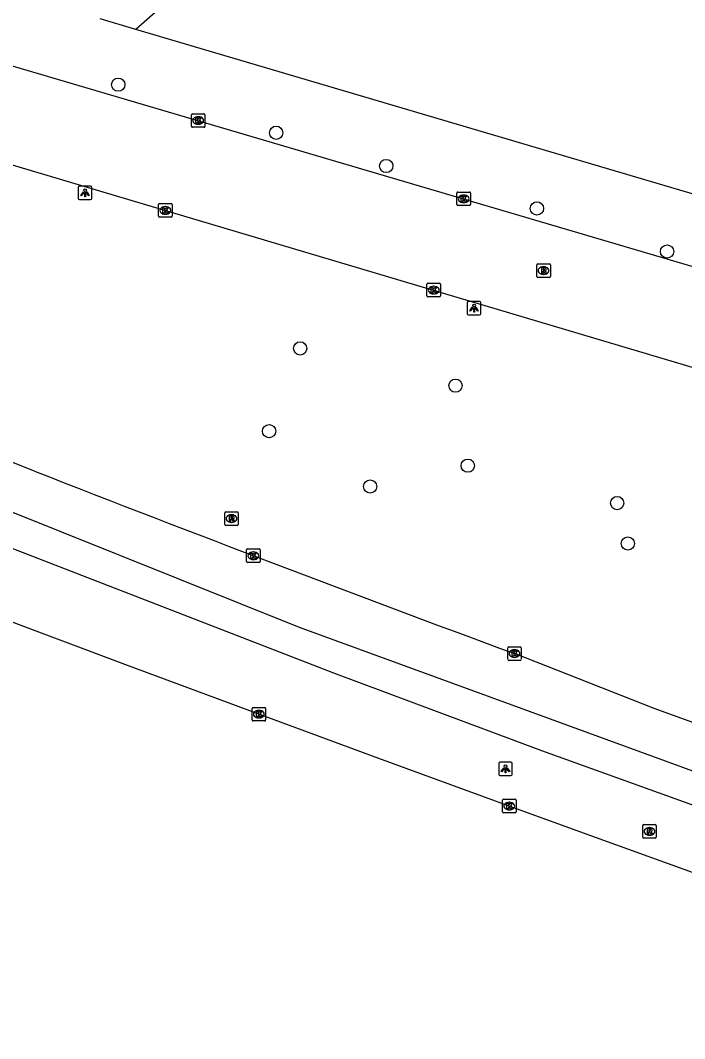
# Model space of a CAD drawing. Extents: x 160356 to 161355, y 381727 to 382845.
# Drawn here: x 160765.3 to 160814.3, y 381820.9 to 381896 of the extents above; entities that cross this region are included whole.
import ezdxf

# ---------------------------------------------------------------- set-up
doc = ezdxf.new("R2010")
doc.units = 0
for name, color, linetype in [('IMGEO_Boom', 7, 'Continuous'), ('IMGEO_Kolk', 7, 'Continuous'), ('IMGEO_Lichtpunt', 7, 'Continuous'), ('IMGEO_Rijbaan_lokaal_open', 7, 'Continuous'), ('IMGEO_Rijbaan_regionaal_gesloten', 7, 'Continuous'), ('IMGEO_Rioolput', 7, 'Continuous'), ('IMGEO_Voetpad_open', 7, 'Continuous')]:
    doc.layers.add(name, color=color, linetype=linetype)

msp = doc.modelspace()

# ---------------------------------------------------------------- linework, layer by layer
at = {"layer": 'IMGEO_Boom'}
for centre in [(160772.554, 381891.288), (160784.201, 381887.739), (160792.324, 381885.288), (160803.44, 381882.157), (160813.042, 381878.975), (160785.975, 381871.831), (160797.437, 381869.081), (160783.679, 381865.724), (160798.339, 381863.178), (160791.143, 381861.639), (160809.362, 381860.42), (160810.151, 381857.435)]:
    msp.add_circle(centre, 0.489, dxfattribs=at)
at = {"layer": 'IMGEO_Kolk'}
for p, q in [((160777.953, 381888.215), (160777.953, 381889.067)), ((160778.028, 381889.141), (160778.88, 381889.141)), ((160778.441, 381888.921), (160778.466, 381888.921)), ((160778.954, 381889.067), (160778.954, 381888.215)), ((160778.88, 381888.141), (160778.028, 381888.141)), ((160778.464, 381888.361), (160778.439, 381888.361)), ((160797.535, 381882.441), (160797.535, 381883.293)), ((160797.61, 381883.367), (160798.462, 381883.367)), ((160798.536, 381883.293), (160798.536, 381882.441)), ((160775.533, 381881.585), (160775.533, 381882.437)), ((160775.608, 381882.511), (160776.46, 381882.511)), ((160776.534, 381882.437), (160776.534, 381881.585)), ((160798.046, 381882.587), (160798.021, 381882.587)), ((160798.023, 381883.147), (160798.048, 381883.147)), ((160776.044, 381881.731), (160776.019, 381881.731)), ((160776.021, 381882.291), (160776.046, 381882.291)), ((160798.462, 381882.367), (160797.61, 381882.367)), ((160776.46, 381881.511), (160775.608, 381881.511)), ((160795.329, 381875.706), (160795.329, 381876.558)), ((160795.404, 381876.632), (160796.256, 381876.632)), ((160795.817, 381876.412), (160795.842, 381876.412)), ((160796.33, 381876.558), (160796.33, 381875.706)), ((160795.84, 381875.852), (160795.815, 381875.852)), ((160796.256, 381875.632), (160795.404, 381875.632)), ((160782.022, 381856.108), (160782.022, 381856.96)), ((160782.097, 381857.034), (160782.949, 381857.034)), ((160783.023, 381856.96), (160783.023, 381856.108)), ((160782.533, 381856.254), (160782.508, 381856.254)), ((160782.51, 381856.814), (160782.535, 381856.814)), ((160782.949, 381856.034), (160782.097, 381856.034)), ((160801.286, 381848.89), (160801.286, 381849.742)), ((160801.361, 381849.816), (160802.213, 381849.816)), ((160801.774, 381849.596), (160801.799, 381849.596)), ((160802.287, 381849.742), (160802.287, 381848.89)), ((160802.213, 381848.816), (160801.361, 381848.816)), ((160801.797, 381849.036), (160801.772, 381849.036)), ((160782.428, 381844.416), (160782.428, 381845.268)), ((160782.503, 381845.342), (160783.355, 381845.342)), ((160782.916, 381845.122), (160782.941, 381845.122)), ((160783.429, 381845.268), (160783.429, 381844.416)), ((160783.355, 381844.342), (160782.503, 381844.342)), ((160782.939, 381844.562), (160782.914, 381844.562)), ((160800.898, 381837.641), (160800.898, 381838.493)), ((160800.973, 381838.567), (160801.825, 381838.567)), ((160801.386, 381838.347), (160801.411, 381838.347)), ((160801.899, 381838.493), (160801.899, 381837.641)), ((160801.825, 381837.567), (160800.973, 381837.567)), ((160801.409, 381837.787), (160801.384, 381837.787))]:
    msp.add_line(p, q, dxfattribs=at)
for points in [[(160777.953, 381888.215), (160777.953, 381889.067)], [(160778.028, 381889.141), (160778.88, 381889.141)], [(160778.274, 381888.841), (160778.397, 381888.841), (160778.397, 381888.69), (160778.527, 381888.841), (160778.691, 381888.841), (160778.545, 381888.69), (160778.698, 381888.441), (160778.546, 381888.441), (160778.461, 381888.605), (160778.397, 381888.538), (160778.397, 381888.441), (160778.274, 381888.441), (160778.274, 381888.841)], [(160778.954, 381889.067), (160778.954, 381888.215)], [(160778.88, 381888.141), (160778.028, 381888.141)], [(160797.535, 381882.441), (160797.535, 381883.293)], [(160797.61, 381883.367), (160798.462, 381883.367)], [(160798.536, 381883.293), (160798.536, 381882.441)], [(160775.533, 381881.585), (160775.533, 381882.437)], [(160775.608, 381882.511), (160776.46, 381882.511)], [(160776.534, 381882.437), (160776.534, 381881.585)], [(160797.856, 381883.067), (160797.979, 381883.067), (160797.979, 381882.916), (160798.109, 381883.067), (160798.273, 381883.067), (160798.127, 381882.916), (160798.28, 381882.667), (160798.128, 381882.667), (160798.043, 381882.831), (160797.979, 381882.764), (160797.979, 381882.667), (160797.856, 381882.667), (160797.856, 381883.067)], [(160775.854, 381882.211), (160775.977, 381882.211), (160775.977, 381882.06), (160776.107, 381882.211), (160776.271, 381882.211), (160776.125, 381882.06), (160776.278, 381881.811), (160776.126, 381881.811), (160776.041, 381881.975), (160775.977, 381881.908), (160775.977, 381881.811), (160775.854, 381881.811), (160775.854, 381882.211)], [(160798.462, 381882.367), (160797.61, 381882.367)], [(160776.46, 381881.511), (160775.608, 381881.511)], [(160795.329, 381875.706), (160795.329, 381876.558)], [(160795.404, 381876.632), (160796.256, 381876.632)], [(160796.33, 381876.558), (160796.33, 381875.706)], [(160795.65, 381876.332), (160795.773, 381876.332), (160795.773, 381876.181), (160795.903, 381876.332), (160796.067, 381876.332), (160795.921, 381876.181), (160796.074, 381875.932), (160795.922, 381875.932), (160795.837, 381876.096), (160795.773, 381876.029), (160795.773, 381875.932), (160795.65, 381875.932), (160795.65, 381876.332)], [(160796.256, 381875.632), (160795.404, 381875.632)], [(160782.022, 381856.108), (160782.022, 381856.96)], [(160782.097, 381857.034), (160782.949, 381857.034)], [(160783.023, 381856.96), (160783.023, 381856.108)], [(160782.343, 381856.734), (160782.466, 381856.734), (160782.466, 381856.583), (160782.596, 381856.734), (160782.76, 381856.734), (160782.614, 381856.583), (160782.767, 381856.334), (160782.615, 381856.334), (160782.53, 381856.498), (160782.466, 381856.431), (160782.466, 381856.334), (160782.343, 381856.334), (160782.343, 381856.734)], [(160782.949, 381856.034), (160782.097, 381856.034)], [(160801.286, 381848.89), (160801.286, 381849.742)], [(160801.361, 381849.816), (160802.213, 381849.816)], [(160801.607, 381849.516), (160801.73, 381849.516), (160801.73, 381849.365), (160801.86, 381849.516), (160802.024, 381849.516), (160801.878, 381849.365), (160802.031, 381849.116), (160801.879, 381849.116), (160801.794, 381849.28), (160801.73, 381849.213), (160801.73, 381849.116), (160801.607, 381849.116), (160801.607, 381849.516)], [(160802.287, 381849.742), (160802.287, 381848.89)], [(160802.213, 381848.816), (160801.361, 381848.816)], [(160782.428, 381844.416), (160782.428, 381845.268)], [(160782.503, 381845.342), (160783.355, 381845.342)], [(160782.749, 381845.042), (160782.872, 381845.042), (160782.872, 381844.891), (160783.002, 381845.042), (160783.166, 381845.042), (160783.02, 381844.891), (160783.173, 381844.642), (160783.021, 381844.642), (160782.936, 381844.806), (160782.872, 381844.739), (160782.872, 381844.642), (160782.749, 381844.642), (160782.749, 381845.042)], [(160783.429, 381845.268), (160783.429, 381844.416)], [(160783.355, 381844.342), (160782.503, 381844.342)], [(160800.898, 381837.641), (160800.898, 381838.493)], [(160800.973, 381838.567), (160801.825, 381838.567)], [(160801.219, 381838.267), (160801.342, 381838.267), (160801.342, 381838.116), (160801.472, 381838.267), (160801.636, 381838.267), (160801.49, 381838.116), (160801.643, 381837.867), (160801.491, 381837.867), (160801.406, 381838.031), (160801.342, 381837.964), (160801.342, 381837.867), (160801.219, 381837.867), (160801.219, 381838.267)], [(160801.899, 381838.493), (160801.899, 381837.641)], [(160801.825, 381837.567), (160800.973, 381837.567)]]:
    msp.add_lwpolyline(points, dxfattribs=at)
for centre, start, end in [((160778.03, 381889.065), 91.55205, 178.44795), ((160778.03, 381889.065), 91.55205, 178.44795), ((160778.878, 381889.065), 1.55205, 88.44795), ((160778.878, 381889.065), 1.55205, 88.44795), ((160778.03, 381888.217), 181.55205, 268.44795), ((160778.03, 381888.217), 181.55205, 268.44795), ((160778.878, 381888.217), 271.55205, 358.44795), ((160778.878, 381888.217), 271.55205, 358.44795), ((160797.612, 381883.291), 91.55205, 178.44795), ((160797.612, 381883.291), 91.55205, 178.44795), ((160798.46, 381883.291), 1.55205, 88.44795), ((160798.46, 381883.291), 1.55205, 88.44795), ((160775.61, 381882.435), 91.55205, 178.44795), ((160775.61, 381882.435), 91.55205, 178.44795), ((160776.458, 381882.435), 1.55205, 88.44795), ((160776.458, 381882.435), 1.55205, 88.44795), ((160797.612, 381882.443), 181.55205, 268.44795), ((160797.612, 381882.443), 181.55205, 268.44795), ((160798.46, 381882.443), 271.55205, 358.44795), ((160798.46, 381882.443), 271.55205, 358.44795), ((160775.61, 381881.587), 181.55205, 268.44795), ((160775.61, 381881.587), 181.55205, 268.44795), ((160776.458, 381881.587), 271.55205, 358.44795), ((160776.458, 381881.587), 271.55205, 358.44795), ((160795.406, 381876.556), 91.55205, 178.44795), ((160795.406, 381876.556), 91.55205, 178.44795), ((160796.254, 381876.556), 1.55205, 88.44795), ((160796.254, 381876.556), 1.55205, 88.44795), ((160795.406, 381875.708), 181.55205, 268.44795), ((160795.406, 381875.708), 181.55205, 268.44795), ((160796.254, 381875.708), 271.55205, 358.44795), ((160796.254, 381875.708), 271.55205, 358.44795), ((160782.099, 381856.958), 91.55205, 178.44795), ((160782.099, 381856.958), 91.55205, 178.44795), ((160782.947, 381856.958), 1.55205, 88.44795), ((160782.947, 381856.958), 1.55205, 88.44795), ((160782.099, 381856.11), 181.55205, 268.44795), ((160782.099, 381856.11), 181.55205, 268.44795), ((160782.947, 381856.11), 271.55205, 358.44795), ((160782.947, 381856.11), 271.55205, 358.44795), ((160801.363, 381849.74), 91.55205, 178.44795), ((160801.363, 381849.74), 91.55205, 178.44795), ((160802.211, 381849.74), 1.55205, 88.44795), ((160802.211, 381849.74), 1.55205, 88.44795), ((160801.363, 381848.892), 181.55205, 268.44795), ((160801.363, 381848.892), 181.55205, 268.44795), ((160802.211, 381848.892), 271.55205, 358.44795), ((160802.211, 381848.892), 271.55205, 358.44795), ((160782.505, 381845.266), 91.55205, 178.44795), ((160782.505, 381845.266), 91.55205, 178.44795), ((160783.353, 381845.266), 1.55205, 88.44795), ((160783.353, 381845.266), 1.55205, 88.44795), ((160782.505, 381844.418), 181.55205, 268.44795), ((160782.505, 381844.418), 181.55205, 268.44795), ((160783.353, 381844.418), 271.55205, 358.44795), ((160783.353, 381844.418), 271.55205, 358.44795), ((160800.975, 381838.491), 91.55205, 178.44795), ((160800.975, 381838.491), 91.55205, 178.44795), ((160801.823, 381838.491), 1.55205, 88.44795), ((160801.823, 381838.491), 1.55205, 88.44795), ((160800.975, 381837.643), 181.55205, 268.44795), ((160800.975, 381837.643), 181.55205, 268.44795), ((160801.823, 381837.643), 271.55205, 358.44795), ((160801.823, 381837.643), 271.55205, 358.44795)]:
    msp.add_arc(centre, 0.0765, start, end, dxfattribs=at)
for centre, major_axis, ratio, start_param, end_param in [((160778.44, 381888.641), (-0.387, 0.002), 0.722429, 4.712389, 7.853982), ((160778.465, 381888.641), (-0.39, 0.002), 0.717154, 1.570796, 4.712389), ((160798.022, 381882.867), (-0.387, 0.002), 0.722429, 4.712389, 7.853982), ((160798.047, 381882.867), (-0.39, 0.002), 0.717154, 1.570796, 4.712389), ((160776.02, 381882.011), (-0.387, 0.002), 0.722429, 4.712389, 7.853982), ((160776.045, 381882.011), (-0.39, 0.002), 0.717154, 1.570796, 4.712389), ((160795.816, 381876.132), (-0.387, 0.002), 0.722429, 4.712389, 7.853982), ((160795.841, 381876.132), (-0.39, 0.002), 0.717154, 1.570796, 4.712389), ((160782.509, 381856.534), (-0.387, 0.002), 0.722429, 4.712389, 7.853982), ((160782.534, 381856.534), (-0.39, 0.002), 0.717154, 1.570796, 4.712389), ((160801.773, 381849.316), (-0.387, 0.002), 0.722429, 4.712389, 7.853982), ((160801.798, 381849.316), (-0.39, 0.002), 0.717154, 1.570796, 4.712389), ((160782.915, 381844.842), (-0.387, 0.002), 0.722429, 4.712389, 7.853982), ((160782.94, 381844.842), (-0.39, 0.002), 0.717154, 1.570796, 4.712389), ((160801.385, 381838.067), (-0.387, 0.002), 0.722429, 4.712389, 7.853982), ((160801.41, 381838.067), (-0.39, 0.002), 0.717154, 1.570796, 4.712389)]:
    msp.add_ellipse(centre, major_axis=major_axis, ratio=ratio, start_param=start_param, end_param=end_param, dxfattribs=at)
at = {"layer": 'IMGEO_Lichtpunt'}
for p, q in [((160769.607, 381883.707), (160769.607, 381882.9)), ((160769.607, 381883.707), (160769.607, 381882.9)), ((160770.509, 381883.802), (160769.701, 381883.802)), ((160770.509, 381883.802), (160769.701, 381883.802)), ((160770.603, 381882.9), (160770.603, 381883.707)), ((160770.603, 381882.9), (160770.603, 381883.707)), ((160769.701, 381882.806), (160770.509, 381882.806)), ((160769.701, 381882.806), (160770.509, 381882.806)), ((160798.301, 381875.197), (160798.301, 381874.39)), ((160798.301, 381875.197), (160798.301, 381874.39)), ((160799.203, 381875.292), (160798.395, 381875.292)), ((160799.203, 381875.292), (160798.395, 381875.292)), ((160799.297, 381874.39), (160799.297, 381875.197)), ((160799.297, 381874.39), (160799.297, 381875.197)), ((160798.395, 381874.296), (160799.203, 381874.296)), ((160798.395, 381874.296), (160799.203, 381874.296)), ((160800.622, 381841.211), (160800.622, 381840.404)), ((160800.622, 381841.211), (160800.622, 381840.404)), ((160801.524, 381841.306), (160800.716, 381841.306)), ((160801.524, 381841.306), (160800.716, 381841.306)), ((160801.618, 381840.404), (160801.618, 381841.211)), ((160801.618, 381840.404), (160801.618, 381841.211)), ((160800.716, 381840.31), (160801.524, 381840.31)), ((160800.716, 381840.31), (160801.524, 381840.31))]:
    msp.add_line(p, q, dxfattribs=at)
for points in [[(160769.981, 381883.371), (160770.02, 381883.343), (160769.832, 381883.081), (160769.794, 381883.108), (160769.981, 381883.371)], [(160770.083, 381883.323), (160770.13, 381883.323), (160770.13, 381883.001), (160770.083, 381883.001), (160770.083, 381883.323)], [(160770.193, 381883.343), (160770.231, 381883.37), (160770.418, 381883.108), (160770.379, 381883.08), (160770.193, 381883.343)], [(160798.675, 381874.861), (160798.714, 381874.833), (160798.526, 381874.571), (160798.488, 381874.598), (160798.675, 381874.861)], [(160798.777, 381874.813), (160798.824, 381874.813), (160798.824, 381874.491), (160798.777, 381874.491), (160798.777, 381874.813)], [(160798.887, 381874.833), (160798.925, 381874.86), (160799.112, 381874.598), (160799.073, 381874.57), (160798.887, 381874.833)], [(160800.996, 381840.875), (160801.035, 381840.847), (160800.847, 381840.585), (160800.809, 381840.612), (160800.996, 381840.875)], [(160801.098, 381840.827), (160801.145, 381840.827), (160801.145, 381840.505), (160801.098, 381840.505), (160801.098, 381840.827)], [(160801.208, 381840.847), (160801.246, 381840.874), (160801.433, 381840.612), (160801.394, 381840.584), (160801.208, 381840.847)]]:
    msp.add_lwpolyline(points, dxfattribs=at)
for centre in [(160770.106, 381883.505), (160798.8, 381874.995), (160801.121, 381841.009)]:
    msp.add_circle(centre, 0.0994, dxfattribs=at)
for centre, start, end in [((160769.701, 381883.707), 90, 180), ((160769.701, 381883.707), 90, 180), ((160770.509, 381883.707), 0, 90), ((160770.509, 381883.707), 0, 90), ((160769.701, 381882.9), 180, 270), ((160769.701, 381882.9), 180, 270), ((160770.509, 381882.9), 270, 0), ((160770.509, 381882.9), 270, 360), ((160798.395, 381875.197), 90, 180), ((160798.395, 381875.197), 90, 180), ((160799.203, 381875.197), 0, 90), ((160799.203, 381875.197), 0, 90), ((160798.395, 381874.39), 180, 270), ((160798.395, 381874.39), 180, 270), ((160799.203, 381874.39), 270, 0), ((160799.203, 381874.39), 270, 360), ((160800.716, 381841.211), 90, 180), ((160800.716, 381841.211), 90, 180), ((160801.524, 381841.211), 0, 90), ((160801.524, 381841.211), 0, 90), ((160800.716, 381840.404), 180, 270), ((160800.716, 381840.404), 180, 270), ((160801.524, 381840.404), 270, 0), ((160801.524, 381840.404), 270, 360)]:
    msp.add_arc(centre, 0.0946, start, end, dxfattribs=at)
at = {"layer": 'IMGEO_Rijbaan_lokaal_open'}
for points in [[(160679.993, 381917.834), (160691.804, 381914.329), (160703.301, 381910.962), (160713.383, 381907.976), (160724.219, 381904.806), (160729.348, 381903.194), (160740.094, 381899.948), (160744.941, 381898.519), (160820.691, 381876.187), (160826.955, 381874.36)], [(160824.304, 381867.688), (160819.275, 381869.125), (160815.643, 381870.203), (160710.934, 381901.384), (160677.174, 381911.473)]]:
    msp.add_lwpolyline(points, dxfattribs=at)
at = {"layer": 'IMGEO_Rijbaan_regionaal_gesloten'}
for points in [[(160873.607, 381820.906), (160850.039, 381828.315), (160815.758, 381840.347), (160785.928, 381851.241), (160759.412, 381861.851), (160720.869, 381877.388), (160685.357, 381892.83), (160671.637, 381899.009)], [(160670.634, 381896.725), (160699.138, 381884.208), (160716.646, 381876.715), (160736.019, 381868.541), (160758.326, 381859.56), (160788.426, 381847.889), (160803.788, 381842.174), (160824.057, 381834.87), (160842.005, 381828.58)], [(160840.502, 381824.088), (160840.114, 381824.221), (160830.906, 381827.437), (160821.668, 381830.691), (160815.791, 381832.832), (160807.772, 381835.736), (160801.399, 381838.066), (160791.783, 381841.583), (160782.927, 381844.842), (160773.121, 381848.488), (160763.798, 381851.984), (160754.161, 381855.637), (160745.59, 381858.897), (160735.987, 381862.566), (160726.43, 381866.24), (160717.258, 381869.831), (160708.297, 381873.392), (160699.855, 381876.767), (160691.145, 381880.297), (160682.593, 381883.817), (160672.187, 381888.066), (160667.645, 381889.952)], [(160766.371, 381862.777), (160749.93, 381869.312)], [(160840.447, 381835.497), (160831.248, 381838.55), (160822.911, 381841.469), (160820.386, 381842.271), (160812.088, 381845.261), (160801.787, 381849.316)]]:
    msp.add_lwpolyline(points, dxfattribs=at)
msp.add_arc((161456.501, 383625.195), 1892.722, 248.615608, 249.762555, dxfattribs=at)
at = {"layer": 'IMGEO_Rioolput'}
for p, q in [((160803.429, 381877.142), (160803.429, 381877.994)), ((160803.504, 381878.068), (160804.356, 381878.068)), ((160804.43, 381877.994), (160804.43, 381877.142)), ((160803.94, 381877.288), (160803.915, 381877.288)), ((160803.917, 381877.848), (160803.942, 381877.848)), ((160804.356, 381877.068), (160803.504, 381877.068)), ((160780.41, 381858.846), (160780.41, 381859.698)), ((160780.485, 381859.772), (160781.337, 381859.772)), ((160780.898, 381859.552), (160780.923, 381859.552)), ((160781.411, 381859.698), (160781.411, 381858.846)), ((160781.337, 381858.772), (160780.485, 381858.772)), ((160780.921, 381858.992), (160780.896, 381858.992)), ((160811.242, 381835.771), (160811.242, 381836.623)), ((160811.317, 381836.697), (160812.169, 381836.697)), ((160812.243, 381836.623), (160812.243, 381835.771)), ((160811.753, 381835.917), (160811.728, 381835.917)), ((160811.73, 381836.477), (160811.755, 381836.477)), ((160812.169, 381835.697), (160811.317, 381835.697))]:
    msp.add_line(p, q, dxfattribs=at)
for points in [[(160803.429, 381877.142), (160803.429, 381877.994)], [(160803.504, 381878.068), (160804.356, 381878.068)], [(160804.43, 381877.994), (160804.43, 381877.142)], [(160804.018, 381877.766), (160803.766, 381877.768), (160803.766, 381877.368)], [(160803.766, 381877.368), (160803.89, 381877.368), (160803.89, 381877.53), (160803.901, 381877.53)], [(160803.944, 381877.687), (160803.89, 381877.687), (160803.89, 381877.606)], [(160803.89, 381877.606), (160803.942, 381877.606)], [(160803.948, 381877.501), (160804.019, 381877.368), (160804.159, 381877.368), (160804.094, 381877.494)], [(160804.356, 381877.068), (160803.504, 381877.068)], [(160780.41, 381858.846), (160780.41, 381859.698)], [(160780.485, 381859.772), (160781.337, 381859.772)], [(160780.999, 381859.47), (160780.747, 381859.472), (160780.747, 381859.072)], [(160780.747, 381859.072), (160780.871, 381859.072), (160780.871, 381859.234), (160780.882, 381859.234)], [(160780.925, 381859.391), (160780.871, 381859.391), (160780.871, 381859.31)], [(160780.871, 381859.31), (160780.923, 381859.31)], [(160780.929, 381859.205), (160781, 381859.072), (160781.14, 381859.072), (160781.075, 381859.198)], [(160781.411, 381859.698), (160781.411, 381858.846)], [(160781.337, 381858.772), (160780.485, 381858.772)], [(160811.242, 381835.771), (160811.242, 381836.623)], [(160811.317, 381836.697), (160812.169, 381836.697)], [(160812.243, 381836.623), (160812.243, 381835.771)], [(160811.831, 381836.395), (160811.579, 381836.397), (160811.579, 381835.997)], [(160811.579, 381835.997), (160811.703, 381835.997), (160811.703, 381836.159), (160811.714, 381836.159)], [(160811.757, 381836.316), (160811.703, 381836.316), (160811.703, 381836.235)], [(160811.703, 381836.235), (160811.755, 381836.235)], [(160811.761, 381836.13), (160811.832, 381835.997), (160811.972, 381835.997), (160811.907, 381836.123)], [(160812.169, 381835.697), (160811.317, 381835.697)]]:
    msp.add_lwpolyline(points, dxfattribs=at)
for centre, radius, start, end in [((160803.506, 381877.992), 0.0765, 91.55205, 178.44795), ((160803.506, 381877.992), 0.0765, 91.55205, 178.44795), ((160804.354, 381877.992), 0.0765, 1.55205, 88.44795), ((160804.354, 381877.992), 0.0765, 1.55205, 88.44795), ((160803.9, 381877.477), 0.0533, 26.02933, 88.69889), ((160803.926, 381877.795), 0.19, 274.7715, 282.96867), ((160803.95, 381877.591), 0.0964, 77.00612, 93.18647), ((160803.964, 381877.648), 0.0378, 276.66336, 79.67722), ((160804.017, 381877.656), 0.109, 350.36119, 89.41601), ((160804.015, 381877.656), 0.112, 277.58423, 350.98172), ((160803.999, 381877.441), 0.108, 29.51342, 73.79051), ((160803.506, 381877.144), 0.0765, 181.55205, 268.44795), ((160803.506, 381877.144), 0.0765, 181.55205, 268.44795), ((160804.354, 381877.144), 0.0765, 271.55205, 358.44795), ((160804.354, 381877.144), 0.0765, 271.55205, 358.44795), ((160780.487, 381859.696), 0.0765, 91.55205, 178.44795), ((160780.487, 381859.696), 0.0765, 91.55205, 178.44795), ((160780.881, 381859.181), 0.0533, 26.02933, 88.69889), ((160780.907, 381859.499), 0.19, 274.7715, 282.96867), ((160780.931, 381859.295), 0.0964, 77.00612, 93.18647), ((160780.945, 381859.352), 0.0378, 276.66336, 79.67722), ((160780.998, 381859.36), 0.109, 350.36119, 89.41601), ((160780.996, 381859.36), 0.112, 277.58423, 350.98172), ((160780.98, 381859.145), 0.108, 29.51342, 73.79051), ((160781.335, 381859.696), 0.0765, 1.55205, 88.44795), ((160781.335, 381859.696), 0.0765, 1.55205, 88.44795), ((160780.487, 381858.848), 0.0765, 181.55205, 268.44795), ((160780.487, 381858.848), 0.0765, 181.55205, 268.44795), ((160781.335, 381858.848), 0.0765, 271.55205, 358.44795), ((160781.335, 381858.848), 0.0765, 271.55205, 358.44795), ((160811.319, 381836.621), 0.0765, 91.55205, 178.44795), ((160811.319, 381836.621), 0.0765, 91.55205, 178.44795), ((160812.167, 381836.621), 0.0765, 1.55205, 88.44795), ((160812.167, 381836.621), 0.0765, 1.55205, 88.44795), ((160811.713, 381836.106), 0.0533, 26.02933, 88.69889), ((160811.739, 381836.424), 0.19, 274.7715, 282.96867), ((160811.763, 381836.22), 0.0964, 77.00612, 93.18647), ((160811.777, 381836.277), 0.0378, 276.66336, 79.67722), ((160811.83, 381836.285), 0.109, 350.36119, 89.41601), ((160811.828, 381836.285), 0.112, 277.58423, 350.98172), ((160811.812, 381836.07), 0.108, 29.51342, 73.79051), ((160811.319, 381835.773), 0.0765, 181.55205, 268.44795), ((160811.319, 381835.773), 0.0765, 181.55205, 268.44795), ((160812.167, 381835.773), 0.0765, 271.55205, 358.44795), ((160812.167, 381835.773), 0.0765, 271.55205, 358.44795)]:
    msp.add_arc(centre, radius, start, end, dxfattribs=at)
for centre, major_axis, ratio, start_param, end_param in [((160803.916, 381877.568), (-0.387, 0.002), 0.722429, 4.712389, 7.853982), ((160803.941, 381877.568), (-0.39, 0.002), 0.717154, 1.570796, 4.712389), ((160780.897, 381859.272), (-0.387, 0.002), 0.722429, 4.712389, 7.853982), ((160780.922, 381859.272), (-0.39, 0.002), 0.717154, 1.570796, 4.712389), ((160811.729, 381836.197), (-0.387, 0.002), 0.722429, 4.712389, 7.853982), ((160811.754, 381836.197), (-0.39, 0.002), 0.717154, 1.570796, 4.712389)]:
    msp.add_ellipse(centre, major_axis=major_axis, ratio=ratio, start_param=start_param, end_param=end_param, dxfattribs=at)
at = {"layer": 'IMGEO_Voetpad_open'}
for points in [[(160786.177, 381908.13), (160786.07, 381908.251), (160782.338, 381904.918), (160775.768, 381899.052), (160776.726, 381897.927), (160773.845, 381895.369)], [(160773.845, 381895.369), (160771.213, 381896.146)], [(160826.057, 381879.947), (160773.845, 381895.369)]]:
    msp.add_lwpolyline(points, dxfattribs=at)

doc.saveas('drawing.dxf')
